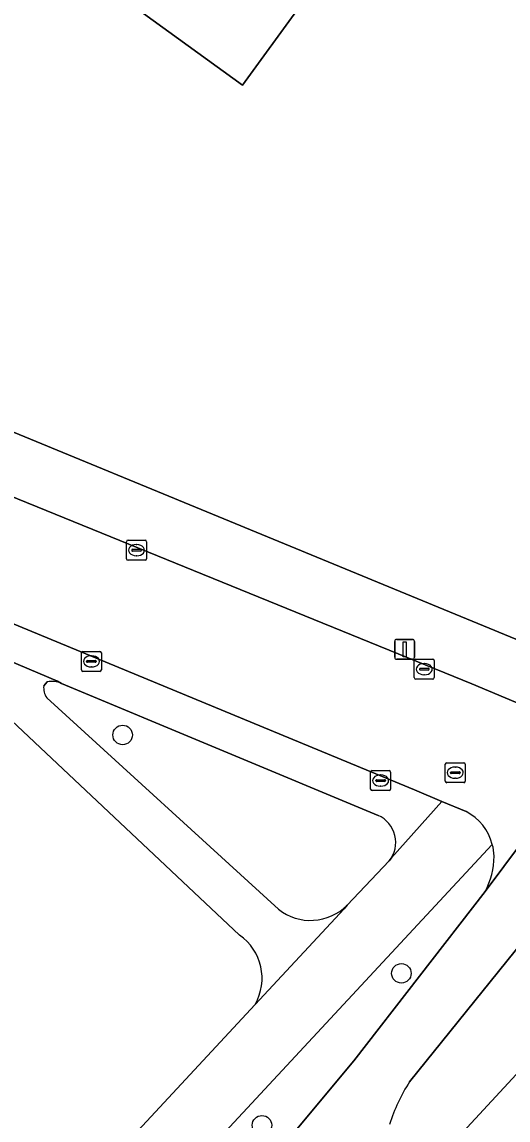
# Model space of a CAD drawing. Extents: x 159039 to 160102, y 381214 to 382524.
# Drawn here: x 159966.5 to 159990.8, y 382064.6 to 382119.7 of the extents above; entities that cross this region are included whole.
import ezdxf

# ---------------------------------------------------------------- set-up
doc = ezdxf.new("R2010")
doc.units = 0
for name, color, linetype in [('IMGEO_Berm_groen', 7, 'Continuous'), ('IMGEO_Boom', 7, 'Continuous'), ('IMGEO_Erf', 7, 'Continuous'), ('IMGEO_Fietspad_gesloten', 7, 'Continuous'), ('IMGEO_Groenvoorziening', 7, 'Continuous'), ('IMGEO_Hek', 7, 'Continuous'), ('IMGEO_Kolk', 7, 'Continuous'), ('IMGEO_Lichtmast', 7, 'Continuous'), ('IMGEO_Pand', 7, 'Continuous'), ('IMGEO_Rijbaan_lokaal_open', 7, 'Continuous'), ('IMGEO_Rijbaan_regionaal_gesloten', 7, 'Continuous'), ('IMGEO_Rioolput', 7, 'Continuous'), ('IMGEO_Voetpad_open', 7, 'Continuous')]:
    doc.layers.add(name, color=color, linetype=linetype)

msp = doc.modelspace()

# ---------------------------------------------------------------- linework, layer by layer
at = {"layer": 'IMGEO_Berm_groen'}
for points in [[(159984.869, 382059.983), (160019.807, 382097.799)], [(159990.033, 382078.408), (159950.77, 382036.137), (159933.766, 382017.908), (159919.342, 382002.234), (159917.282, 382000), (159900.725, 381982.047), (159902.578, 381980.245), (159907.093, 381985.094), (159918.003, 381996.384), (159953.368, 382034.515)], [(159994.585, 382077.598), (159993.102, 382075.647), (159993.205, 382075.579), (159985.888, 382066.503)], [(159953.368, 382034.515), (159976.515, 382059.946), (159979.985, 382063.825), (159983.09, 382067.55), (159989.668, 382076.046)]]:
    msp.add_lwpolyline(points, dxfattribs=at)
for centre, radius, start, end in [((159987.593, 382077.744), 2.529, 1.4569, 15.2308), ((159986.566, 382077.783), 3.555, 330.7545, 0.4092), ((159993.2, 382061.775), 8.707, 147.1114, 162.7083)]:
    msp.add_arc(centre, radius, start, end, dxfattribs=at)
at = {"layer": 'IMGEO_Boom'}
for centre in [(159971.509, 382083.894), (159985.477, 382071.938), (159978.491, 382064.319)]:
    msp.add_circle(centre, 0.489, dxfattribs=at)
at = {"layer": 'IMGEO_Erf'}
for points in [[(159891.423, 382130.043), (159892.469, 382129.608), (159892.657, 382129.53), (159897.544, 382127.5), (159902.731, 382125.343), (159921.431, 382117.596), (159925.678, 382115.807), (159926.163, 382115.603), (159946.508, 382107.036), (159950.25, 382105.589), (159991.772, 382088.461), (160015.533, 382119.639), (160019.399, 382125.831), (160021.602, 382131.53), (160023.401, 382139.539), (160023.519, 382142.04), (160023.372, 382146.763), (160022.159, 382159.391), (160020.599, 382175.649)], [(159983.356, 382124.541), (159977.511, 382116.483), (159972.555, 382120.078)]]:
    msp.add_lwpolyline(points, dxfattribs=at)
at = {"layer": 'IMGEO_Fietspad_gesloten'}
for points in [[(160031.184, 382122.755), (159998.124, 382086.853), (159997.111, 382086.011), (159989.668, 382076.046), (159983.09, 382067.55), (159979.985, 382063.825), (159976.515, 382059.946), (159953.368, 382034.515), (159918.003, 381996.384), (159907.093, 381985.094), (159902.578, 381980.245), (159898.248, 381975.594), (159887.593, 381964.744), (159883.554, 381960.705), (159881.67, 381958.927), (159861.368, 381938.178), (159856.477, 381933.228)], [(159985.888, 382066.503), (159993.205, 382075.579), (159993.102, 382075.647), (159994.585, 382077.598), (160000.656, 382085.087), (160003.828, 382088.648), (160019.079, 382105.186), (160033.184, 382120.503)]]:
    msp.add_lwpolyline(points, dxfattribs=at)
msp.add_arc((159993.2, 382061.775), 8.707, 147.1114, 162.7083, dxfattribs=at)
at = {"layer": 'IMGEO_Groenvoorziening'}
for points in [[(159977.367, 382073.854), (159960.225, 382089.988)], [(159967.73, 382086.556), (159967.559, 382086.361)], [(159984.314, 382079.857), (159968.444, 382086.469)], [(159967.708, 382085.764), (159979.316, 382075.155)], [(159982.757, 382075.356), (159984.861, 382077.582)], [(159952.029, 382042.235), (159978.149, 382070.384)]]:
    msp.add_lwpolyline(points, dxfattribs=at)
for centre, radius, start, end in [((159967.958, 382085.452), 1.127, 64.4454, 101.6602), ((159968.392, 382086.252), 0.841, 172.5427, 215.4847), ((159983.731, 382078.514), 1.464, 320.4893, 66.5498), ((159980.924, 382077.182), 2.587, 231.5713, 315.1148), ((159975.854, 382071.69), 2.641, 330.3607, 55.0393)]:
    msp.add_arc(centre, radius, start, end, dxfattribs=at)
at = {"layer": 'IMGEO_Hek'}
msp.add_lwpolyline([(159991.772, 382088.461), (159950.25, 382105.589)], dxfattribs=at)
at = {"layer": 'IMGEO_Kolk'}
for p, q in [((159971.704, 382092.736), (159971.704, 382093.588)), ((159971.779, 382093.662), (159972.631, 382093.662)), ((159972.705, 382093.588), (159972.705, 382092.736)), ((159971.963, 382093.156), (159971.963, 382093.168)), ((159972.401, 382093.119), (159972.003, 382093.119)), ((159972.006, 382093.205), (159972.404, 382093.205)), ((159972.192, 382093.442), (159972.217, 382093.442)), ((159972.447, 382093.168), (159972.447, 382093.156)), ((159972.631, 382092.662), (159971.779, 382092.662)), ((159972.215, 382092.882), (159972.19, 382092.882)), ((159969.519, 382088.085), (159970.371, 382088.085)), ((159969.444, 382087.159), (159969.444, 382088.011)), ((159969.703, 382087.579), (159969.703, 382087.591)), ((159970.141, 382087.542), (159969.743, 382087.542)), ((159969.746, 382087.628), (159970.144, 382087.628)), ((159969.932, 382087.865), (159969.957, 382087.865)), ((159970.187, 382087.591), (159970.187, 382087.579)), ((159970.445, 382088.011), (159970.445, 382087.159)), ((159986.123, 382086.769), (159986.123, 382087.621)), ((159986.198, 382087.695), (159987.05, 382087.695)), ((159987.124, 382087.621), (159987.124, 382086.769)), ((159970.371, 382087.085), (159969.519, 382087.085)), ((159969.955, 382087.305), (159969.93, 382087.305)), ((159986.382, 382087.189), (159986.382, 382087.201)), ((159986.82, 382087.152), (159986.422, 382087.152)), ((159986.425, 382087.238), (159986.823, 382087.238)), ((159986.611, 382087.475), (159986.636, 382087.475)), ((159986.866, 382087.201), (159986.866, 382087.189)), ((159987.05, 382086.695), (159986.198, 382086.695)), ((159986.634, 382086.915), (159986.609, 382086.915)), ((159983.935, 382081.181), (159983.935, 382082.033)), ((159984.01, 382082.107), (159984.862, 382082.107)), ((159984.936, 382082.033), (159984.936, 382081.181)), ((159984.194, 382081.601), (159984.194, 382081.613)), ((159984.632, 382081.564), (159984.234, 382081.564)), ((159984.237, 382081.65), (159984.635, 382081.65)), ((159984.423, 382081.887), (159984.448, 382081.887)), ((159984.678, 382081.613), (159984.678, 382081.601)), ((159984.862, 382081.107), (159984.01, 382081.107)), ((159984.446, 382081.327), (159984.421, 382081.327))]:
    msp.add_line(p, q, dxfattribs=at)
for points in [[(159971.704, 382092.736), (159971.704, 382093.588)], [(159971.779, 382093.662), (159972.631, 382093.662)], [(159972.705, 382093.588), (159972.705, 382092.736)], [(159972.631, 382092.662), (159971.779, 382092.662)], [(159969.519, 382088.085), (159970.371, 382088.085)], [(159969.444, 382087.159), (159969.444, 382088.011)], [(159970.445, 382088.011), (159970.445, 382087.159)], [(159986.123, 382086.769), (159986.123, 382087.621)], [(159986.198, 382087.695), (159987.05, 382087.695)], [(159987.124, 382087.621), (159987.124, 382086.769)], [(159970.371, 382087.085), (159969.519, 382087.085)], [(159987.05, 382086.695), (159986.198, 382086.695)], [(159983.935, 382081.181), (159983.935, 382082.033)], [(159984.01, 382082.107), (159984.862, 382082.107)], [(159984.936, 382082.033), (159984.936, 382081.181)], [(159984.862, 382081.107), (159984.01, 382081.107)]]:
    msp.add_lwpolyline(points, dxfattribs=at)
for centre, radius, start, end in [((159971.781, 382093.586), 0.0765, 91.552, 178.448), ((159971.781, 382093.586), 0.0765, 91.552, 178.448), ((159972.629, 382093.586), 0.0765, 1.552, 88.448), ((159972.629, 382093.586), 0.0765, 1.552, 88.448), ((159972.003, 382093.165), 0.0403, 85.8775, 175.7526), ((159972, 382093.155), 0.0366, 178.938, 274.7102), ((159972.404, 382093.162), 0.043, 264.8664, 352.4533), ((159972.408, 382093.167), 0.0386, 1.7309, 96.639), ((159971.781, 382092.738), 0.0765, 181.552, 268.448), ((159971.781, 382092.738), 0.0765, 181.552, 268.448), ((159972.629, 382092.738), 0.0765, 271.552, 358.448), ((159972.629, 382092.738), 0.0765, 271.552, 358.448), ((159969.521, 382088.009), 0.0765, 91.552, 178.448), ((159969.521, 382088.009), 0.0765, 91.552, 178.448), ((159970.369, 382088.009), 0.0765, 1.552, 88.448), ((159970.369, 382088.009), 0.0765, 1.552, 88.448), ((159969.743, 382087.588), 0.0403, 85.8775, 175.7526), ((159969.74, 382087.578), 0.0366, 178.938, 274.7102), ((159970.144, 382087.585), 0.043, 264.8664, 352.4533), ((159970.148, 382087.59), 0.0386, 1.7309, 96.639), ((159986.2, 382087.619), 0.0765, 91.552, 178.448), ((159986.2, 382087.619), 0.0765, 91.552, 178.448), ((159987.048, 382087.619), 0.0765, 1.552, 88.448), ((159987.048, 382087.619), 0.0765, 1.552, 88.448), ((159969.521, 382087.161), 0.0765, 181.552, 268.448), ((159969.521, 382087.161), 0.0765, 181.552, 268.448), ((159970.369, 382087.161), 0.0765, 271.552, 358.448), ((159970.369, 382087.161), 0.0765, 271.552, 358.448), ((159986.422, 382087.198), 0.0403, 85.8775, 175.7526), ((159986.419, 382087.188), 0.0366, 178.938, 274.7102), ((159986.823, 382087.195), 0.043, 264.8664, 352.4533), ((159986.827, 382087.2), 0.0386, 1.7309, 96.639), ((159986.2, 382086.771), 0.0765, 181.552, 268.448), ((159986.2, 382086.771), 0.0765, 181.552, 268.448), ((159987.048, 382086.771), 0.0765, 271.552, 358.448), ((159987.048, 382086.771), 0.0765, 271.552, 358.448), ((159984.012, 382082.031), 0.0765, 91.552, 178.448), ((159984.012, 382082.031), 0.0765, 91.552, 178.448), ((159984.86, 382082.031), 0.0765, 1.552, 88.448), ((159984.86, 382082.031), 0.0765, 1.552, 88.448), ((159984.234, 382081.61), 0.0403, 85.8775, 175.7526), ((159984.231, 382081.6), 0.0366, 178.938, 274.7102), ((159984.635, 382081.607), 0.043, 264.8664, 352.4533), ((159984.639, 382081.612), 0.0386, 1.7309, 96.639), ((159984.012, 382081.183), 0.0765, 181.552, 268.448), ((159984.012, 382081.183), 0.0765, 181.552, 268.448), ((159984.86, 382081.183), 0.0765, 271.552, 358.448), ((159984.86, 382081.183), 0.0765, 271.552, 358.448)]:
    msp.add_arc(centre, radius, start, end, dxfattribs=at)
for centre, major_axis, ratio, start_param, end_param in [((159972.191, 382093.162), (-0.387, 0.002), 0.722429, 4.712389, 7.853982), ((159972.216, 382093.162), (-0.39, 0.002), 0.717154, 1.570796, 4.712389), ((159969.931, 382087.585), (-0.387, 0.002), 0.722429, 4.712389, 7.853982), ((159969.956, 382087.585), (-0.39, 0.002), 0.717154, 1.570796, 4.712389), ((159986.61, 382087.195), (-0.387, 0.002), 0.722429, 4.712389, 7.853982), ((159986.635, 382087.195), (-0.39, 0.002), 0.717154, 1.570796, 4.712389), ((159984.422, 382081.607), (-0.387, 0.002), 0.722429, 4.712389, 7.853982), ((159984.447, 382081.607), (-0.39, 0.002), 0.717154, 1.570796, 4.712389)]:
    msp.add_ellipse(centre, major_axis=major_axis, ratio=ratio, start_param=start_param, end_param=end_param, dxfattribs=at)
at = {"layer": 'IMGEO_Lichtmast'}
for p, q in [((159985.14, 382087.79), (159985.14, 382088.59)), ((159985.14, 382088.59), (159985.14, 382087.79)), ((159985.24, 382088.69), (159986.03, 382088.69)), ((159986.03, 382088.69), (159985.24, 382088.69)), ((159986.13, 382088.59), (159986.13, 382087.79)), ((159986.13, 382087.79), (159986.13, 382088.59)), ((159986.03, 382087.69), (159985.24, 382087.69)), ((159985.24, 382087.69), (159986.03, 382087.69))]:
    msp.add_line(p, q, dxfattribs=at)
msp.add_lwpolyline([(159985.56, 382088.565), (159985.71, 382088.565), (159985.71, 382087.815), (159985.56, 382087.815), (159985.56, 382088.565)], dxfattribs=at)
for centre, start, end in [((159985.24, 382088.59), 90, 180), ((159985.24, 382088.59), 90, 180), ((159986.03, 382088.59), 0, 90), ((159986.03, 382088.59), 360, 90), ((159985.24, 382087.79), 180, 270), ((159985.24, 382087.79), 180, 270), ((159986.03, 382087.79), 270, 0), ((159986.03, 382087.79), 270, 0)]:
    msp.add_arc(centre, 0.1, start, end, dxfattribs=at)
at = {"layer": 'IMGEO_Pand'}
msp.add_lwpolyline([(159972.555, 382120.078), (159977.511, 382116.483), (159983.356, 382124.541)], dxfattribs=at)
at = {"layer": 'IMGEO_Rijbaan_lokaal_open'}
for points in [[(159891.595, 382119.01), (159894.028, 382118.045), (159900.77, 382115.252), (159927.483, 382104.273), (159941.348, 382099.628), (159944.178, 382098.512), (159986.128, 382081.137), (159987.495, 382080.564), (159988.725, 382080.049)], [(159991.518, 382085.399), (159989.001, 382086.464), (159950.465, 382102.162), (159945.532, 382104.206), (159936.507, 382107.947)], [(159989.668, 382076.046), (159997.111, 382086.011)]]:
    msp.add_lwpolyline(points, dxfattribs=at)
for centre, radius, start, end in [((159987.497, 382077.729), 2.625, 14.9995, 62.1155), ((159987.593, 382077.744), 2.529, 1.4569, 15.2308), ((159986.566, 382077.783), 3.555, 330.7545, 0.4092)]:
    msp.add_arc(centre, radius, start, end, dxfattribs=at)
at = {"layer": 'IMGEO_Rijbaan_regionaal_gesloten'}
msp.add_lwpolyline([(160039.003, 382120.416), (160035.849, 382115.919), (160030.07, 382108.913), (160019.881, 382097.88), (160019.807, 382097.799), (159984.869, 382059.983), (159978.731, 382053.321), (159927.258, 381997.699)], dxfattribs=at)
at = {"layer": 'IMGEO_Rioolput'}
for p, q in [((159987.675, 382081.576), (159987.675, 382082.428)), ((159987.75, 382082.502), (159988.602, 382082.502)), ((159987.934, 382081.996), (159987.934, 382082.008)), ((159987.977, 382082.045), (159988.375, 382082.045)), ((159988.163, 382082.282), (159988.188, 382082.282)), ((159988.418, 382082.008), (159988.418, 382081.996)), ((159988.676, 382082.428), (159988.676, 382081.576)), ((159988.602, 382081.502), (159987.75, 382081.502)), ((159988.372, 382081.959), (159987.974, 382081.959)), ((159988.186, 382081.722), (159988.161, 382081.722))]:
    msp.add_line(p, q, dxfattribs=at)
for points in [[(159987.675, 382081.576), (159987.675, 382082.428)], [(159987.75, 382082.502), (159988.602, 382082.502)], [(159988.676, 382082.428), (159988.676, 382081.576)], [(159988.602, 382081.502), (159987.75, 382081.502)]]:
    msp.add_lwpolyline(points, dxfattribs=at)
for centre, radius, start, end in [((159987.752, 382082.426), 0.0765, 91.552, 178.448), ((159987.752, 382082.426), 0.0765, 91.552, 178.448), ((159987.974, 382082.005), 0.0403, 85.8775, 175.7526), ((159987.971, 382081.995), 0.0366, 178.938, 274.7102), ((159988.375, 382082.002), 0.043, 264.8664, 352.4533), ((159988.379, 382082.007), 0.0386, 1.7309, 96.639), ((159988.6, 382082.426), 0.0765, 1.552, 88.448), ((159988.6, 382082.426), 0.0765, 1.552, 88.448), ((159987.752, 382081.578), 0.0765, 181.552, 268.448), ((159987.752, 382081.578), 0.0765, 181.552, 268.448), ((159988.6, 382081.578), 0.0765, 271.552, 358.448), ((159988.6, 382081.578), 0.0765, 271.552, 358.448)]:
    msp.add_arc(centre, radius, start, end, dxfattribs=at)
for centre, major_axis, ratio, start_param, end_param in [((159988.162, 382082.002), (-0.387, 0.002), 0.722429, 4.712389, 7.853982), ((159988.187, 382082.002), (-0.39, 0.002), 0.717154, 1.570796, 4.712389)]:
    msp.add_ellipse(centre, major_axis=major_axis, ratio=ratio, start_param=start_param, end_param=end_param, dxfattribs=at)
at = {"layer": 'IMGEO_Voetpad_open'}
for points in [[(159950.25, 382105.589), (159949.936, 382104.769), (159951.337, 382104.203), (159950.465, 382102.162), (159989.001, 382086.464), (159991.518, 382085.399), (159993.183, 382088.07)], [(159991.772, 382088.461), (159950.25, 382105.589)], [(159984.861, 382077.582), (159984.987, 382077.725), (159987.495, 382080.564), (159986.128, 382081.137), (159944.178, 382098.512)], [(159960.225, 382089.988), (159968.246, 382086.592), (159968.444, 382086.469), (159984.314, 382079.857)], [(159968.444, 382086.469), (159968.246, 382086.592), (159960.225, 382089.988), (159977.367, 382073.854)], [(159967.559, 382086.361), (159967.73, 382086.556)], [(159979.316, 382075.155), (159967.708, 382085.764)], [(159988.725, 382080.049), (159987.495, 382080.564), (159984.987, 382077.725), (159984.861, 382077.582), (159982.757, 382075.356), (159982.607, 382075.175), (159978.149, 382070.384), (159952.029, 382042.235), (159946.205, 382035.838), (159945.917, 382035.581), (159913.053, 382000), (159880.76, 381965.037), (159869.72, 381955.556), (159862.071, 381947.418), (159861.967, 381947.306), (159856.522, 381941.448), (159851.215, 381935.747), (159849.495, 381933.899)], [(159933.766, 382017.908), (159950.77, 382036.137), (159990.033, 382078.408)], [(159978.149, 382070.384), (159982.607, 382075.175), (159982.757, 382075.356)]]:
    msp.add_lwpolyline(points, dxfattribs=at)
for centre, radius, start, end in [((159967.958, 382085.452), 1.127, 64.4454, 101.6602), ((159968.392, 382086.252), 0.841, 172.5427, 215.4847), ((159983.731, 382078.514), 1.464, 320.4893, 66.5498), ((159987.497, 382077.729), 2.625, 14.9995, 62.1155), ((159980.924, 382077.182), 2.587, 231.5713, 315.1148), ((159975.854, 382071.69), 2.641, 330.3607, 55.0393)]:
    msp.add_arc(centre, radius, start, end, dxfattribs=at)

doc.saveas('drawing.dxf')
